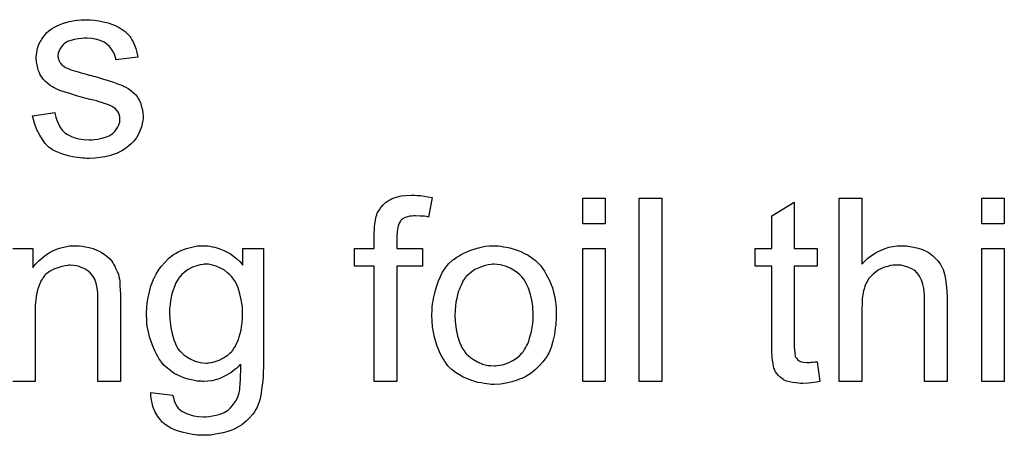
# Model space of a CAD drawing. Extents: x -1.5 to 9, y -3 to 5.
# Tile 341 of 368: x 5.308 to 5.738, y 3.842 to 4.024. Entities that reach past the tile are written whole.
import ezdxf

# ---------------------------------------------------------------- set-up
doc = ezdxf.new("R2010")
doc.units = 0
doc.layers.add('qfn16-30-34-a_mechanical_19', color=1, linetype='CONTINUOUS')

msp = doc.modelspace()

# ---------------------------------------------------------------- linework, layer by layer
at = {"layer": 'qfn16-30-34-a_mechanical_19', "color": 1}
for points in [[(5.339278, 4.023442), (5.341013, 4.023326), (5.342864, 4.023095), (5.344831, 4.022632), (5.346914, 4.022169), (5.348881, 4.021475), (5.348997, 4.021475), (5.349112, 4.02136), (5.349691, 4.021128), (5.350616, 4.020665), (5.351773, 4.020087), (5.353046, 4.019277), (5.354319, 4.018351), (5.355476, 4.01731), (5.356517, 4.016153), (5.356633, 4.016037), (5.356864, 4.015575), (5.357327, 4.014765), (5.357905, 4.013839), (5.358484, 4.012451), (5.359062, 4.010947), (5.359525, 4.009211), (5.359988, 4.007244), (5.350385, 4.005971), (5.350385, 4.006203), (5.350269, 4.006666), (5.350038, 4.007476), (5.349691, 4.008517), (5.349112, 4.009558), (5.348418, 4.010715), (5.347608, 4.011872), (5.346451, 4.012913), (5.346335, 4.013029), (5.345873, 4.01326), (5.345178, 4.013723), (5.344137, 4.014186), (5.34298, 4.014649), (5.341476, 4.015112), (5.339625, 4.015343), (5.337658, 4.015459), (5.336501, 4.015459), (5.335344, 4.015343), (5.33384, 4.015227), (5.332336, 4.01488), (5.330716, 4.014533), (5.329212, 4.013955), (5.327939, 4.013145), (5.327823, 4.013029), (5.327476, 4.012798), (5.327014, 4.012335), (5.326551, 4.011641), (5.325972, 4.010947), (5.325509, 4.010021), (5.325162, 4.00898), (5.325047, 4.007938), (5.325047, 4.007823), (5.325047, 4.007591), (5.325162, 4.007244), (5.325162, 4.006781), (5.325509, 4.005624), (5.326204, 4.004467), (5.326319, 4.004352), (5.326435, 4.004236), (5.326666, 4.003889), (5.327129, 4.003542), (5.327592, 4.003195), (5.328286, 4.002732), (5.329096, 4.002385), (5.330022, 4.001922), (5.330137, 4.001922), (5.330369, 4.001806), (5.330832, 4.001691), (5.331641, 4.001343), (5.332798, 4.000996), (5.334303, 4.000649), (5.335228, 4.000302), (5.33627, 4.000071), (5.337426, 3.999724), (5.338699, 3.999376), (5.338815, 3.999376), (5.339162, 3.999261), (5.33974, 3.999145), (5.340435, 3.998914), (5.341245, 3.998682), (5.342286, 3.998451), (5.344484, 3.997757), (5.346914, 3.997062), (5.349344, 3.996253), (5.351542, 3.995443), (5.352467, 3.995096), (5.353277, 3.994749), (5.353509, 3.994633), (5.353972, 3.994401), (5.354666, 3.994054), (5.355707, 3.993476), (5.356748, 3.992782), (5.35779, 3.991856), (5.358831, 3.990815), (5.359757, 3.989658), (5.359872, 3.989542), (5.360104, 3.989079), (5.360566, 3.988385), (5.361029, 3.987344), (5.361376, 3.986071), (5.361839, 3.984683), (5.362071, 3.983063), (5.362186, 3.981212), (5.362186, 3.98098), (5.362186, 3.980402), (5.362071, 3.979476), (5.361839, 3.978203), (5.361492, 3.976815), (5.360914, 3.975311), (5.360219, 3.973575), (5.359294, 3.971956), (5.359178, 3.971724), (5.358715, 3.971261), (5.358137, 3.970452), (5.357211, 3.969526), (5.355939, 3.968485), (5.35455, 3.967328), (5.35293, 3.966286), (5.350963, 3.965245), (5.350848, 3.965245), (5.350732, 3.965129), (5.350038, 3.964898), (5.348881, 3.964551), (5.347377, 3.964088), (5.345525, 3.963625), (5.343443, 3.963278), (5.341245, 3.963047), (5.338699, 3.962931), (5.337658, 3.962931), (5.336848, 3.963047), (5.335922, 3.963047), (5.334765, 3.963162), (5.333608, 3.963278), (5.332336, 3.96351), (5.329559, 3.964088), (5.326666, 3.964898), (5.32389, 3.966055), (5.322617, 3.966749), (5.32146, 3.967559), (5.321344, 3.967675), (5.321229, 3.96779), (5.320534, 3.968485), (5.319493, 3.969526), (5.318336, 3.971146), (5.317063, 3.973113), (5.315791, 3.975427), (5.314749, 3.978319), (5.313939, 3.981559), (5.323658, 3.983063), (5.323658, 3.982947), (5.323658, 3.982831), (5.32389, 3.982137), (5.324121, 3.98098), (5.324584, 3.979707), (5.325162, 3.978319), (5.325856, 3.976815), (5.326898, 3.975311), (5.328171, 3.974038), (5.328402, 3.973923), (5.328865, 3.973575), (5.32979, 3.973113), (5.330947, 3.972534), (5.332451, 3.971956), (5.334187, 3.971493), (5.33627, 3.971146), (5.338699, 3.97103), (5.339856, 3.97103), (5.341013, 3.971146), (5.342517, 3.971377), (5.344137, 3.971724), (5.345873, 3.972187), (5.347377, 3.972765), (5.348765, 3.973691), (5.348881, 3.973807), (5.349344, 3.974154), (5.349806, 3.974732), (5.350501, 3.975542), (5.351079, 3.976468), (5.351658, 3.977625), (5.352005, 3.978782), (5.35212, 3.98017), (5.35212, 3.980286), (5.35212, 3.980749), (5.352005, 3.981327), (5.351773, 3.982137), (5.351426, 3.982947), (5.350848, 3.983757), (5.350154, 3.984683), (5.349112, 3.985377), (5.348997, 3.985492), (5.348649, 3.985608), (5.348071, 3.985955), (5.347145, 3.986302), (5.345757, 3.986765), (5.344947, 3.987112), (5.344021, 3.987344), (5.34298, 3.987691), (5.341823, 3.988038), (5.34055, 3.988385), (5.339046, 3.988732), (5.338931, 3.988732), (5.338583, 3.988848), (5.338005, 3.988963), (5.337311, 3.989195), (5.336385, 3.989426), (5.335344, 3.989773), (5.333146, 3.990352), (5.3306, 3.991162), (5.328171, 3.991856), (5.325856, 3.992666), (5.324815, 3.993129), (5.324005, 3.993476), (5.323774, 3.993591), (5.323311, 3.993823), (5.322617, 3.994286), (5.321691, 3.994864), (5.32065, 3.995674), (5.319609, 3.9966), (5.318567, 3.997641), (5.317642, 3.998914), (5.317526, 3.999029), (5.317295, 3.999492), (5.316948, 4.000302), (5.3166, 4.001228), (5.316253, 4.002385), (5.315906, 4.003773), (5.315675, 4.005162), (5.315559, 4.006781), (5.315559, 4.007013), (5.315559, 4.007476), (5.315675, 4.00817), (5.315791, 4.009211), (5.316022, 4.010252), (5.316253, 4.011525), (5.316716, 4.012682), (5.317295, 4.013955), (5.31741, 4.01407), (5.317642, 4.014533), (5.317989, 4.015112), (5.318567, 4.015922), (5.319262, 4.016731), (5.320072, 4.017773), (5.320997, 4.018698), (5.322154, 4.019508), (5.32227, 4.019624), (5.322617, 4.01974), (5.32308, 4.020087), (5.323774, 4.020434), (5.324699, 4.020897), (5.325741, 4.02136), (5.327014, 4.021822), (5.328402, 4.022285), (5.328633, 4.022401), (5.329096, 4.022517), (5.329906, 4.022748), (5.330947, 4.022979), (5.33222, 4.023211), (5.333608, 4.023326), (5.335228, 4.023558), (5.338005, 4.023558), (5.339278, 4.023442)], [(5.481936, 3.946802), (5.483324, 3.946687), (5.484944, 3.946455), (5.486564, 3.946224), (5.488415, 3.945877), (5.486911, 3.937315), (5.486795, 3.937315), (5.486448, 3.937431), (5.48587, 3.937546), (5.48506, 3.937662), (5.484134, 3.937662), (5.483208, 3.937778), (5.481126, 3.937894), (5.480432, 3.937894), (5.479622, 3.937778), (5.478696, 3.937662), (5.477655, 3.937431), (5.476614, 3.937084), (5.475688, 3.936621), (5.474878, 3.935927), (5.474762, 3.935811), (5.474647, 3.935579), (5.4743, 3.935117), (5.473953, 3.934307), (5.473605, 3.933381), (5.473374, 3.932224), (5.473143, 3.93072), (5.473027, 3.928869), (5.473027, 3.923547), (5.48425, 3.923547), (5.48425, 3.91591), (5.473027, 3.91591), (5.473027, 3.865465), (5.463192, 3.865465), (5.463192, 3.91591), (5.454515, 3.91591), (5.454515, 3.923547), (5.463192, 3.923547), (5.463192, 3.929679), (5.463192, 3.929794), (5.463192, 3.92991), (5.463192, 3.930604), (5.463308, 3.931646), (5.463308, 3.932918), (5.463424, 3.934307), (5.463655, 3.935811), (5.463887, 3.937199), (5.464234, 3.938356), (5.464349, 3.938472), (5.464465, 3.93905), (5.464812, 3.939745), (5.465391, 3.940555), (5.466085, 3.94148), (5.466895, 3.942521), (5.467936, 3.943563), (5.469209, 3.944488), (5.469324, 3.944604), (5.469903, 3.944836), (5.470713, 3.945298), (5.47187, 3.945761), (5.473258, 3.946108), (5.474994, 3.946571), (5.476961, 3.946802), (5.479275, 3.946918), (5.480895, 3.946918), (5.481936, 3.946802)], [(5.564083, 3.934307), (5.554248, 3.934307), (5.554248, 3.94553), (5.564083, 3.94553), (5.564083, 3.934307)], [(5.588727, 3.865465), (5.578892, 3.865465), (5.578892, 3.94553), (5.588727, 3.94553), (5.588727, 3.865465)], [(5.646577, 3.923547), (5.656527, 3.923547), (5.656527, 3.91591), (5.646577, 3.91591), (5.646577, 3.881779), (5.646577, 3.881548), (5.646577, 3.881085), (5.646577, 3.880391), (5.646693, 3.879581), (5.646808, 3.877729), (5.646924, 3.87692), (5.64704, 3.876341), (5.647155, 3.87611), (5.647502, 3.875647), (5.647965, 3.875068), (5.648775, 3.87449), (5.649007, 3.874374), (5.649585, 3.874143), (5.650626, 3.873911), (5.652131, 3.873796), (5.653288, 3.873796), (5.653866, 3.873911), (5.654676, 3.873911), (5.655601, 3.874027), (5.656527, 3.874143), (5.6578, 3.865465), (5.657568, 3.865465), (5.657106, 3.86535), (5.656296, 3.865234), (5.655254, 3.865118), (5.654097, 3.864887), (5.652825, 3.864771), (5.650279, 3.864655), (5.649354, 3.864655), (5.648428, 3.864771), (5.647271, 3.864887), (5.645883, 3.865003), (5.644494, 3.86535), (5.643222, 3.865697), (5.641949, 3.866275), (5.641833, 3.866391), (5.641486, 3.866622), (5.641023, 3.866969), (5.640329, 3.867548), (5.639751, 3.868126), (5.639056, 3.868936), (5.638362, 3.869746), (5.637899, 3.870787), (5.637899, 3.870903), (5.637668, 3.871366), (5.637552, 3.872176), (5.637321, 3.873333), (5.63709, 3.874837), (5.636974, 3.875763), (5.636974, 3.876804), (5.636858, 3.878077), (5.636742, 3.879349), (5.636742, 3.880738), (5.636742, 3.882358), (5.636742, 3.91591), (5.629453, 3.91591), (5.629453, 3.923547), (5.636742, 3.923547), (5.636742, 3.937894), (5.646577, 3.943794), (5.646577, 3.923547)], [(5.67608, 3.916836), (5.676196, 3.916952), (5.676427, 3.917183), (5.676775, 3.91753), (5.677353, 3.918109), (5.677932, 3.918687), (5.678742, 3.919382), (5.679783, 3.920076), (5.680824, 3.920886), (5.681981, 3.92158), (5.683254, 3.922274), (5.686262, 3.923547), (5.687882, 3.924125), (5.689617, 3.924472), (5.691468, 3.924704), (5.69332, 3.92482), (5.694361, 3.92482), (5.695634, 3.924704), (5.697138, 3.924472), (5.698873, 3.924241), (5.700725, 3.923778), (5.702576, 3.923084), (5.704427, 3.922274), (5.704658, 3.922158), (5.705237, 3.921811), (5.706047, 3.921233), (5.707088, 3.920423), (5.708129, 3.919382), (5.709286, 3.918225), (5.710328, 3.916836), (5.711253, 3.915216), (5.711369, 3.914985), (5.7116, 3.914407), (5.711947, 3.913365), (5.712294, 3.911861), (5.712642, 3.91001), (5.712989, 3.907812), (5.71322, 3.905151), (5.713336, 3.902142), (5.713336, 3.865465), (5.703501, 3.865465), (5.703501, 3.902258), (5.703501, 3.902374), (5.703501, 3.902605), (5.703501, 3.902952), (5.703501, 3.903415), (5.703386, 3.904688), (5.703154, 3.906307), (5.702691, 3.908043), (5.702113, 3.909778), (5.701303, 3.911514), (5.700262, 3.912902), (5.700146, 3.913018), (5.699683, 3.913481), (5.698989, 3.914059), (5.697948, 3.914638), (5.696675, 3.915332), (5.695171, 3.915795), (5.69332, 3.916258), (5.691237, 3.916373), (5.690543, 3.916373), (5.689733, 3.916258), (5.688576, 3.916142), (5.687419, 3.915795), (5.686031, 3.915448), (5.684642, 3.914869), (5.683138, 3.914059), (5.683022, 3.913944), (5.68256, 3.913597), (5.681865, 3.913134), (5.681056, 3.91244), (5.68013, 3.911514), (5.679204, 3.910473), (5.678394, 3.9092), (5.6777, 3.907812), (5.677584, 3.90758), (5.677469, 3.907117), (5.677237, 3.906192), (5.67689, 3.905035), (5.676543, 3.903531), (5.676312, 3.90168), (5.676196, 3.899597), (5.67608, 3.897167), (5.67608, 3.865465), (5.666246, 3.865465), (5.666246, 3.94553), (5.67608, 3.94553), (5.67608, 3.916836)], [(5.738327, 3.934307), (5.728493, 3.934307), (5.728493, 3.94553), (5.738327, 3.94553), (5.738327, 3.934307)], [(5.305262, 3.923547), (5.314055, 3.923547), (5.314055, 3.915216), (5.314171, 3.915332), (5.314402, 3.915679), (5.314749, 3.916142), (5.315212, 3.91672), (5.315906, 3.917415), (5.316716, 3.918224), (5.317642, 3.91915), (5.318799, 3.920076), (5.319956, 3.920886), (5.321344, 3.921811), (5.322848, 3.922621), (5.324468, 3.923315), (5.326319, 3.923894), (5.328171, 3.924357), (5.330253, 3.924704), (5.332451, 3.924819), (5.333377, 3.924819), (5.334303, 3.924704)], [(5.334303, 3.924704), (5.335575, 3.924588), (5.337079, 3.924357), (5.338699, 3.92401), (5.340435, 3.923547), (5.342055, 3.922852), (5.342286, 3.922737), (5.342749, 3.922505), (5.343559, 3.922158), (5.344484, 3.92158), (5.345641, 3.920886), (5.346682, 3.91996), (5.347724, 3.919034), (5.348649, 3.917877), (5.348765, 3.917762), (5.348997, 3.917299), (5.349344, 3.91672), (5.349922, 3.91591), (5.350385, 3.914753), (5.350848, 3.913597), (5.351426, 3.912208), (5.351773, 3.910704), (5.351773, 3.910588), (5.351889, 3.910126), (5.352005, 3.909431), (5.35212, 3.908506), (5.35212, 3.907117), (5.352236, 3.905497), (5.352352, 3.903531), (5.352352, 3.901101), (5.352352, 3.865465), (5.342517, 3.865465), (5.342517, 3.900638), (5.342517, 3.900754), (5.342517, 3.900869), (5.342517, 3.901679), (5.342517, 3.902721), (5.342402, 3.903993), (5.342286, 3.905497), (5.342055, 3.907002), (5.341707, 3.90839), (5.34136, 3.909663), (5.34136, 3.909778), (5.341129, 3.910126), (5.340782, 3.910704), (5.340435, 3.911398), (5.339856, 3.912092), (5.339162, 3.912902), (5.338236, 3.913712), (5.337195, 3.914406), (5.337079, 3.914522), (5.336732, 3.914753), (5.336038, 3.914985), (5.335228, 3.915332), (5.334303, 3.915679), (5.333146, 3.916026), (5.331757, 3.916142), (5.330369, 3.916258), (5.32979, 3.916258), (5.329328, 3.916142), (5.328171, 3.916026), (5.326666, 3.915795), (5.325047, 3.915216), (5.323195, 3.914522), (5.321344, 3.913597), (5.319609, 3.912208), (5.319377, 3.911977), (5.318914, 3.911398), (5.318567, 3.910935), (5.31822, 3.910357), (5.317757, 3.909663), (5.31741, 3.908853), (5.316948, 3.907927), (5.316485, 3.90677), (5.316138, 3.905497), (5.315791, 3.904109), (5.315559, 3.902605), (5.315328, 3.900985), (5.315096, 3.899018), (5.315096, 3.897051), (5.315096, 3.865465), (5.305262, 3.865465)], [(5.390533, 3.924704), (5.391343, 3.924588), (5.392384, 3.924357), (5.393541, 3.924125), (5.394814, 3.923778), (5.396086, 3.923315), (5.397475, 3.922737), (5.398863, 3.922043), (5.400367, 3.921233), (5.401756, 3.920307), (5.403144, 3.91915), (5.404533, 3.917877), (5.405805, 3.916373), (5.405805, 3.923547), (5.41483, 3.923547), (5.41483, 3.873333), (5.41483, 3.873217), (5.41483, 3.872754), (5.41483, 3.87206), (5.41483, 3.871135), (5.414714, 3.870093), (5.414714, 3.868821), (5.414598, 3.867432), (5.414483, 3.865928), (5.414136, 3.862804), (5.413673, 3.859565), (5.413326, 3.858061), (5.412979, 3.856672), (5.412516, 3.855399), (5.412053, 3.854242), (5.412053, 3.854127), (5.411937, 3.854011), (5.411475, 3.853317), (5.410896, 3.852276), (5.40997, 3.851003), (5.408698, 3.849614), (5.407194, 3.84811), (5.405342, 3.846606), (5.40326, 3.845334), (5.403144, 3.845334), (5.403028, 3.845218), (5.402681, 3.844986), (5.402218, 3.844871), (5.40164, 3.844524), (5.400946, 3.844292), (5.39921, 3.843714), (5.397128, 3.843019), (5.394582, 3.842557), (5.39169, 3.842094), (5.388566, 3.841978), (5.387525, 3.841978), (5.38683, 3.842094), (5.385905, 3.842094), (5.384979, 3.84221), (5.383822, 3.842325), (5.38255, 3.842557), (5.379888, 3.843135), (5.377112, 3.843945), (5.374335, 3.845102), (5.371789, 3.846722), (5.371674, 3.846838), (5.371558, 3.846953), (5.370748, 3.847648), (5.369823, 3.848689), (5.368666, 3.850193), (5.367508, 3.85216), (5.366467, 3.85459), (5.36612, 3.855978), (5.365889, 3.857482), (5.365657, 3.858986), (5.365657, 3.860722), (5.37526, 3.859449), (5.37526, 3.859218), (5.375376, 3.858755), (5.375608, 3.857945), (5.375839, 3.856903), (5.376302, 3.855862), (5.37688, 3.854821), (5.377574, 3.85378), (5.3785, 3.85297), (5.378731, 3.852854), (5.379194, 3.852507), (5.380004, 3.852044), (5.381161, 3.851581), (5.38255, 3.851003), (5.384285, 3.85054), (5.386368, 3.850193), (5.388566, 3.850077), (5.389723, 3.850077), (5.39088, 3.850193), (5.3925, 3.850424), (5.394119, 3.850771), (5.395855, 3.851234), (5.397591, 3.851928), (5.399095, 3.852854), (5.39921, 3.85297), (5.399673, 3.853317), (5.400367, 3.854011), (5.401177, 3.854821), (5.401987, 3.855978), (5.402797, 3.857251), (5.403607, 3.858755), (5.404185, 3.86049), (5.404185, 3.860606), (5.404301, 3.861069), (5.404417, 3.861994), (5.404533, 3.863151), (5.404648, 3.863961), (5.404648, 3.864887), (5.404764, 3.865928), (5.404764, 3.867085), (5.404764, 3.868358), (5.40488, 3.869862), (5.40488, 3.871366), (5.40488, 3.873102), (5.404764, 3.872986), (5.404533, 3.872754), (5.404185, 3.872407), (5.403723, 3.871945), (5.403144, 3.871366), (5.402334, 3.870672), (5.401409, 3.869978), (5.400483, 3.869283), (5.398053, 3.867895), (5.395392, 3.866622), (5.393888, 3.86616), (5.392268, 3.865812), (5.390533, 3.865581), (5.388797, 3.865465), (5.388219, 3.865465), (5.38764, 3.865581), (5.38683, 3.865581), (5.385789, 3.865697), (5.384632, 3.865928), (5.383359, 3.86616), (5.381971, 3.866507), (5.380467, 3.866969), (5.378963, 3.867548), (5.377459, 3.868242), (5.375839, 3.869052), (5.374335, 3.870093), (5.372831, 3.87125), (5.371442, 3.872523), (5.37017, 3.874027), (5.370054, 3.874143), (5.369938, 3.874374), (5.369591, 3.874953), (5.369128, 3.875531), (5.368666, 3.876457), (5.368087, 3.877382), (5.367508, 3.878539), (5.36693, 3.879928), (5.366351, 3.881316), (5.365773, 3.882936), (5.365194, 3.884556), (5.364732, 3.886407), (5.363922, 3.890341), (5.363806, 3.892539), (5.36369, 3.894737), (5.36369, 3.894853), (5.36369, 3.895084), (5.36369, 3.895547), (5.36369, 3.896126), (5.363806, 3.896936), (5.363806, 3.897746), (5.364038, 3.899828), (5.364385, 3.902142), (5.364963, 3.904688), (5.365657, 3.907349), (5.366699, 3.91001), (5.366699, 3.910126), (5.366814, 3.910357), (5.367046, 3.910704), (5.367277, 3.911167), (5.367971, 3.912439), (5.368897, 3.914059), (5.37017, 3.915795), (5.371674, 3.91753), (5.373409, 3.919381), (5.375376, 3.920886), (5.375492, 3.920886), (5.375608, 3.921001), (5.375955, 3.921233), (5.376417, 3.921464), (5.377574, 3.922158), (5.379194, 3.922852), (5.381161, 3.923547), (5.383475, 3.924241), (5.38602, 3.924704), (5.388797, 3.924819), (5.389839, 3.924819), (5.390533, 3.924704)], [(5.517456, 3.924704), (5.518497, 3.924588), (5.519654, 3.924357), (5.520927, 3.924125), (5.522431, 3.923894), (5.525555, 3.922852), (5.527175, 3.922274), (5.528794, 3.921464), (5.530414, 3.920654), (5.532034, 3.919497), (5.533538, 3.91834), (5.535042, 3.916952), (5.535158, 3.916836), (5.535389, 3.916605), (5.535736, 3.916142), (5.536199, 3.915563), (5.536778, 3.914753), (5.537472, 3.913712), (5.538166, 3.912555), (5.53886, 3.911282), (5.539554, 3.909894), (5.540249, 3.908159), (5.540943, 3.906423), (5.541521, 3.904456), (5.541984, 3.902374), (5.542331, 3.900175), (5.542563, 3.897861), (5.542678, 3.895316), (5.542678, 3.8952), (5.542678, 3.894853), (5.542678, 3.894275), (5.542678, 3.893465), (5.542563, 3.892539), (5.542447, 3.891382), (5.542447, 3.890225), (5.542216, 3.888952), (5.541868, 3.88606), (5.541174, 3.883167), (5.540364, 3.880275), (5.539207, 3.877614), (5.539207, 3.877498), (5.539092, 3.877382), (5.53886, 3.877035), (5.538629, 3.876573), (5.537819, 3.875416), (5.536778, 3.874027), (5.535389, 3.872407), (5.533654, 3.870787), (5.531687, 3.869168), (5.529373, 3.867664), (5.529257, 3.867664), (5.529141, 3.867548), (5.528794, 3.867316), (5.528216, 3.867085), (5.527637, 3.866854), (5.526943, 3.866622), (5.525208, 3.865928), (5.523241, 3.86535), (5.520811, 3.864771), (5.518266, 3.864308), (5.515489, 3.864193), (5.514332, 3.864193), (5.513406, 3.864308), (5.512365, 3.864424), (5.511208, 3.864655), (5.509819, 3.864887), (5.508431, 3.865118), (5.505307, 3.866044), (5.503572, 3.866738), (5.501952, 3.867432), (5.500332, 3.868358), (5.498712, 3.869399), (5.497208, 3.870556), (5.495704, 3.871945), (5.495588, 3.87206), (5.495357, 3.872292), (5.49501, 3.872754), (5.494547, 3.873449), (5.493969, 3.874258), (5.49339, 3.875184), (5.492696, 3.876341), (5.492002, 3.877729), (5.491307, 3.879234), (5.490613, 3.880969), (5.490035, 3.88282), (5.489456, 3.884787), (5.488993, 3.886985), (5.488646, 3.8893), (5.488415, 3.891845), (5.488299, 3.894506), (5.488299, 3.894737), (5.488299, 3.8952), (5.488415, 3.89601), (5.488415, 3.897167), (5.488531, 3.89844), (5.488762, 3.90006), (5.488993, 3.901679), (5.489456, 3.903531), (5.489919, 3.905382), (5.490498, 3.907349), (5.491192, 3.909431), (5.492117, 3.911398), (5.493043, 3.913249), (5.494316, 3.915101), (5.495588, 3.916836), (5.497208, 3.91834), (5.497324, 3.918456), (5.497555, 3.918572), (5.498018, 3.918919), (5.498597, 3.919381), (5.499291, 3.919844), (5.500216, 3.920423), (5.501142, 3.921001), (5.502299, 3.92158), (5.503572, 3.922158), (5.50496, 3.922737), (5.508084, 3.923778), (5.511671, 3.924588), (5.513522, 3.924704), (5.515489, 3.924819), (5.516646, 3.924819), (5.517456, 3.924704)], [(5.564083, 3.865465), (5.554248, 3.865465), (5.554248, 3.923547), (5.564083, 3.923547), (5.564083, 3.865465)], [(5.738327, 3.865465), (5.728493, 3.865465), (5.728493, 3.923547), (5.738327, 3.923547), (5.738327, 3.865465)], [(5.390764, 3.91672), (5.388913, 3.91672), (5.38845, 3.916605), (5.387177, 3.916489), (5.385673, 3.916026), (5.383822, 3.915448), (5.381971, 3.914406), (5.38012, 3.913134), (5.379194, 3.912208), (5.378269, 3.911282), (5.378269, 3.911167), (5.378037, 3.911051), (5.377806, 3.910704), (5.377574, 3.910241), (5.377227, 3.909778), (5.37688, 3.909084), (5.376417, 3.908274), (5.37607, 3.907349), (5.375608, 3.906307), (5.375145, 3.905035), (5.374798, 3.903762), (5.37445, 3.902374), (5.374219, 3.900754), (5.373988, 3.899134), (5.373756, 3.897398), (5.373756, 3.895432), (5.373756, 3.895316), (5.373756, 3.894969), (5.373756, 3.89439), (5.373872, 3.89358), (5.373872, 3.892655), (5.373988, 3.891498), (5.374335, 3.889068), (5.374913, 3.886291), (5.375608, 3.88363), (5.376765, 3.880969), (5.377459, 3.879812), (5.378269, 3.878771), (5.3785, 3.878539), (5.379078, 3.877961), (5.380004, 3.877151), (5.381392, 3.876225), (5.383012, 3.875184), (5.384979, 3.874374), (5.387177, 3.873796), (5.388334, 3.87368), (5.389607, 3.873564), (5.390301, 3.873564), (5.390764, 3.87368), (5.392037, 3.873796), (5.393657, 3.874258), (5.395392, 3.874837), (5.397359, 3.875763), (5.39921, 3.877035), (5.400136, 3.877845), (5.401061, 3.878771), (5.401061, 3.878887), (5.401293, 3.879002), (5.401524, 3.879349), (5.401756, 3.879812), (5.402103, 3.880275), (5.402566, 3.880969), (5.402913, 3.881779), (5.403376, 3.88282), (5.403838, 3.883862), (5.404185, 3.885019), (5.404648, 3.886407), (5.404995, 3.887911), (5.405227, 3.889415), (5.405458, 3.891151), (5.40569, 3.893118), (5.40569, 3.895084), (5.40569, 3.8952), (5.40569, 3.895547), (5.40569, 3.896126), (5.405574, 3.89682), (5.405574, 3.897746), (5.405458, 3.898787), (5.405111, 3.901101), (5.404533, 3.903762), (5.403723, 3.906423), (5.402566, 3.909084), (5.401756, 3.910241), (5.400946, 3.911282), (5.400946, 3.911398), (5.400714, 3.911514), (5.400136, 3.912092), (5.399095, 3.913018), (5.397706, 3.914059), (5.396086, 3.914985), (5.394119, 3.91591), (5.391921, 3.916489), (5.390764, 3.91672)], [(5.515489, 3.91672), (5.514795, 3.91672), (5.514216, 3.916605), (5.512943, 3.916489), (5.511208, 3.916026), (5.509241, 3.915332), (5.507158, 3.914406), (5.505191, 3.913018), (5.50415, 3.912092), (5.503225, 3.911167), (5.503225, 3.911051), (5.502993, 3.910935), (5.502762, 3.910588), (5.502415, 3.910126), (5.502068, 3.909547), (5.501721, 3.908853), (5.501258, 3.907927), (5.500795, 3.907002), (5.500332, 3.905845), (5.499869, 3.904688), (5.499522, 3.903299), (5.499175, 3.901795), (5.498828, 3.900175), (5.498597, 3.89844), (5.498481, 3.896473), (5.498365, 3.894506), (5.498365, 3.89439), (5.498365, 3.894043), (5.498365, 3.893465), (5.498481, 3.892655), (5.498481, 3.891729), (5.498597, 3.890688), (5.498944, 3.888258), (5.499522, 3.885481), (5.500448, 3.882705), (5.501605, 3.880044), (5.502415, 3.878887), (5.503225, 3.877729), (5.50334, 3.877729), (5.503456, 3.877498), (5.50415, 3.87692), (5.505191, 3.875994), (5.50658, 3.875068), (5.508315, 3.874027), (5.510398, 3.873102), (5.512828, 3.872523), (5.5141, 3.872407), (5.515489, 3.872292), (5.516183, 3.872292), (5.516761, 3.872407), (5.518034, 3.872639), (5.51977, 3.872986), (5.521621, 3.87368), (5.523703, 3.874606), (5.52567, 3.875994), (5.526712, 3.87692), (5.527637, 3.877845), (5.527753, 3.877961), (5.527869, 3.878077), (5.5281, 3.878424), (5.528447, 3.878887), (5.528794, 3.879465), (5.529257, 3.880159), (5.52972, 3.881085), (5.530183, 3.88201), (5.530645, 3.883167), (5.530993, 3.88444), (5.531455, 3.885829), (5.531802, 3.887333), (5.53215, 3.889068), (5.532381, 3.890804), (5.532612, 3.892771), (5.532612, 3.894853), (5.532612, 3.894969), (5.532612, 3.895316), (5.532612, 3.895894), (5.532497, 3.896589), (5.532497, 3.897514), (5.532381, 3.898555), (5.532034, 3.900985), (5.531455, 3.903531), (5.53053, 3.906307), (5.529257, 3.908853), (5.528563, 3.910126), (5.527637, 3.911167), (5.527637, 3.911282), (5.527406, 3.911398), (5.526712, 3.912092), (5.52567, 3.912902), (5.524282, 3.913944), (5.522547, 3.914985), (5.520464, 3.91591), (5.51815, 3.916489), (5.516877, 3.916605), (5.515489, 3.91672)]]:
    msp.add_lwpolyline(points, dxfattribs=at)

doc.saveas('drawing.dxf')
